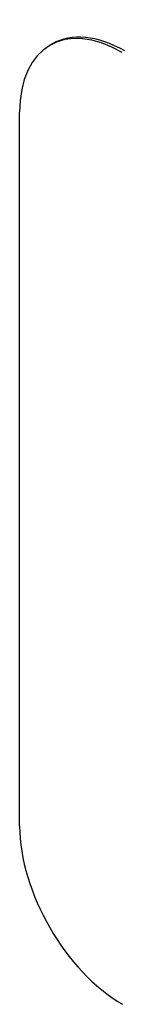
# Model space of a CAD drawing. Header units: inches. Extents: x 20 to 683, y 61 to 320.
# Tile 319 of 376: x 627.439 to 627.615, y 284.368 to 286.059. Entities that reach past the tile are written whole.
import ezdxf

# ---------------------------------------------------------------- set-up
doc = ezdxf.new("R2010")
doc.units = ezdxf.units.IN
doc.header["$MEASUREMENT"] = 0
doc.layers.add('Visible Edges(ANSI)', color=7, linetype='Continuous', lineweight=25)

msp = doc.modelspace()

# ---------------------------------------------------------------- linework, layer by layer
at = {"layer": 'Visible Edges(ANSI)'}
for p, q in [((627.495, 286.0176), (627.4907, 286.0152)), ((627.4387, 284.674), (627.4387, 285.9003))]:
    msp.add_line(p, q, dxfattribs=at)
for centre, start_param, end_param in [((627.6155, 285.7985), 5.499721, 7.070517), ((627.6197, 285.801), 5.499721, 6.283185), ((627.6155, 284.5722), 0.787332, 2.358128)]:
    msp.add_ellipse(centre, major_axis=(-0.1248, 0.2166), ratio=0.578093, start_param=start_param, end_param=end_param, dxfattribs=at)

doc.saveas('drawing.dxf')
